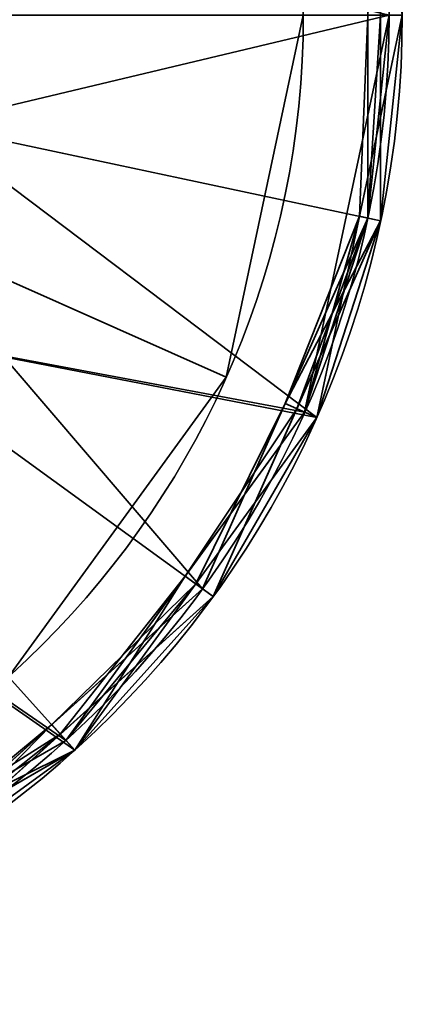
# Model space of a CAD drawing. Header units: millimetres. Extents: x -508 to 6708, y -110 to 248.
# Tile 420 of 656: x 335.6 to 338.5, y -42.41 to -34.95. Entities that reach past the tile are written whole.
import ezdxf

# ---------------------------------------------------------------- set-up
doc = ezdxf.new("R2010")
doc.units = ezdxf.units.MM
doc.layers.add('151', color=7, linetype='Continuous', true_color=0xffffff)

# ---------------------------------------------------------------- blocks, each defined once
blk = doc.blocks.new('UG_SURFACE_131')
at = {"layer": '151', "color": 253, "linetype": 'Continuous', "lineweight": 35}
for points in [[(337.75, -34.913, 302.5), (337.1664, -37.6585, 302.5), (334.6542, -36.54, 302.5), (335, -34.913, 302.5)], [(337.1664, -37.6585, 303), (337.75, -34.913, 303), (335, -34.913, 303), (334.6542, -36.54, 303)], [(337.1664, -37.6585, 303), (337.1664, -37.6585, 302.5), (337.75, -34.913, 302.5), (337.75, -34.913, 303)], [(333.6765, -37.8856, 302.5), (334.6542, -36.54, 302.5), (337.1664, -37.6585, 302.5), (335.5166, -39.9292, 302.5)], [(335.5166, -39.9292, 303), (337.1664, -37.6585, 303), (334.6542, -36.54, 303), (333.6765, -37.8856, 303)], [(335.5166, -39.9292, 303), (335.5166, -39.9292, 302.5), (337.1664, -37.6585, 302.5), (337.1664, -37.6585, 303)]]:
    blk.add_3dface(points, dxfattribs=at)
blk = doc.blocks.new('UG_SURFACE_132')
at = {"layer": '151', "color": 253, "linetype": 'Continuous', "lineweight": 35}
for points in [[(337.75, -34.913, 350.5), (337.1664, -37.6585, 350.5), (334.6542, -36.54, 350.5), (335, -34.913, 350.5)], [(337.1664, -37.6585, 351), (337.75, -34.913, 351), (335, -34.913, 351), (334.6542, -36.54, 351)], [(337.1664, -37.6585, 351), (337.1664, -37.6585, 350.5), (337.75, -34.913, 350.5), (337.75, -34.913, 351)], [(333.6765, -37.8856, 350.5), (334.6542, -36.54, 350.5), (337.1664, -37.6585, 350.5), (335.5166, -39.9292, 350.5)], [(335.5166, -39.9292, 351), (337.1664, -37.6585, 351), (334.6542, -36.54, 351), (333.6765, -37.8856, 351)], [(335.5166, -39.9292, 351), (335.5166, -39.9292, 350.5), (337.1664, -37.6585, 350.5), (337.1664, -37.6585, 351)]]:
    blk.add_3dface(points, dxfattribs=at)
blk = doc.blocks.new('UG_SURFACE_133')
at = {"layer": '151', "color": 252, "linetype": 'Continuous', "lineweight": 35}
for points in [[(338.5, -34.913, 303), (337.8516, -37.9635, 303), (334.9126, -35.7447, 303), (335, -34.913, 303)], [(337.8516, -37.9635, 350.5), (338.5, -34.913, 350.5), (335, -34.913, 350.5), (334.9126, -35.7447, 350.5)], [(337.8516, -37.9635, 350.5), (337.8516, -37.9635, 303), (338.5, -34.913, 303), (338.5, -34.913, 350.5)], [(337.8516, -37.9635, 303), (334.2361, -37.2641, 303), (334.9126, -35.7447, 303)], [(334.9126, -35.7447, 350.5), (334.2361, -37.2641, 350.5), (337.8516, -37.9635, 350.5)], [(333, -38.3771, 303), (334.2361, -37.2641, 303), (337.8516, -37.9635, 303), (336.0185, -40.4866, 303)], [(336.0185, -40.4866, 350.5), (337.8516, -37.9635, 350.5), (334.2361, -37.2641, 350.5), (333, -38.3771, 350.5)], [(336.0185, -40.4866, 350.5), (336.0185, -40.4866, 303), (337.8516, -37.9635, 303), (337.8516, -37.9635, 350.5)], [(336.0185, -40.4866, 303), (333.3176, -42.0459, 303), (331.4181, -38.8911, 303), (333, -38.3771, 303)], [(333, -38.3771, 350.5), (331.4181, -38.8911, 350.5), (333.3176, -42.0459, 350.5), (336.0185, -40.4866, 350.5)], [(333.3176, -42.0459, 350.5), (333.3176, -42.0459, 303), (336.0185, -40.4866, 303), (336.0185, -40.4866, 350.5)]]:
    blk.add_3dface(points, dxfattribs=at)
blk = doc.blocks.new('UG_SURFACE_134')
at = {"layer": '151', "color": 252, "linetype": 'Continuous', "lineweight": 35}
for points in [[(338.3361, -33.3537, 280.6), (338.3361, -36.4723, 280.6), (338.2383, -36.4516, 280.5), (338.2383, -34.913, 280.5)], [(338.3361, -33.3537, 276.6), (338.3361, -36.4723, 276.6), (338.2383, -36.4516, 276.5), (338.2383, -33.3745, 276.5)], [(338.5, -34.913, 302.4), (338.3361, -36.4723, 280.6), (338.3361, -33.3537, 280.6)], [(338.5, -34.913, 280.4), (338.3361, -36.4723, 276.6), (338.3361, -33.3537, 276.6)], [(338.2383, -33.3745, 276.5), (338.2383, -36.4516, 276.5), (336.9867, -39.2626, 276.5), (331, -34.913, 276.5)], [(334.9126, -35.7447, 351), (335, -34.913, 351), (338.2383, -33.3745, 351), (338.2383, -36.4516, 351)], [(338.3361, -34.913, 351.1), (338.3361, -36.4723, 351.1), (338.2383, -36.4516, 351), (338.2383, -33.3745, 351)], [(338.4, -34.913, 302.5), (334.9126, -34.0814, 302.5), (334.9126, -35.7447, 302.5)], [(330.2265, -42.2725, 377), (333.2867, -41.9508, 377), (335.9516, -40.4123, 377), (331, -34.913, 377)], [(335.9516, -40.4123, 377), (337.7602, -37.9229, 377), (338.4, -34.913, 377), (331, -34.913, 377)], [(336.9867, -39.2626, 276.5), (334.7, -41.3216, 276.5), (331.7735, -42.2725, 276.5), (331, -34.913, 276.5)], [(334.9126, -35.7447, 302.5), (334.2361, -37.2641, 302.5), (337.7602, -37.9229, 302.5), (338.4, -34.913, 302.5)], [(337.8516, -37.9635, 376.9), (338.5, -34.913, 376.9), (338.4, -34.913, 377), (337.7602, -37.9229, 377)], [(338.1758, -36.4383, 302.4), (338.5, -34.913, 302.4), (338.4, -34.913, 302.5), (337.7602, -37.9229, 302.5)], [(338.3361, -36.4723, 373.1), (338.5, -34.913, 376.9), (337.8516, -37.9635, 376.9)], [(338.5, -34.913, 302.4), (338.1758, -36.4383, 302.4), (338.3361, -36.4723, 280.6)], [(338.2383, -34.913, 280.5), (338.2383, -36.4516, 280.5), (338.1758, -36.4383, 280.4)], [(338.1758, -36.4383, 280.4), (338.5, -34.913, 280.4), (338.2383, -34.913, 280.5)], [(338.5, -34.913, 280.4), (338.1758, -36.4383, 280.4), (338.3361, -36.4723, 276.6)], [(338.3361, -36.4723, 372.9), (338.5, -34.913, 372.9), (338.4, -34.913, 373), (338.2383, -36.4516, 373)], [(338.3361, -34.913, 373.1), (338.3361, -36.4723, 373.1), (338.2383, -36.4516, 373)], [(338.2383, -36.4516, 373), (338.4, -34.913, 373), (338.3361, -34.913, 373.1)], [(338.5, -34.913, 372.9), (338.3361, -36.4723, 372.9), (338.3361, -36.4723, 351.1)], [(338.3361, -36.4723, 351.1), (338.3361, -34.913, 351.1), (338.5, -34.913, 372.9)], [(338.3361, -36.4723, 373.1), (338.3361, -34.913, 373.1), (338.5, -34.913, 376.9)], [(338.2383, -36.4516, 351), (336.9867, -39.2626, 351), (334.6542, -36.54, 351), (334.9126, -35.7447, 351)], [(337.7019, -37.8969, 351.1), (337.0676, -39.3214, 351.1), (336.9867, -39.2626, 351), (338.2383, -36.4516, 351)], [(338.3361, -36.4723, 276.6), (337.0676, -39.3214, 276.6), (336.9867, -39.2626, 276.5), (338.2383, -36.4516, 276.5)], [(338.3361, -36.4723, 280.6), (337.0676, -39.3214, 280.6), (336.9867, -39.2626, 280.5), (337.6125, -37.8571, 280.5)], [(337.0676, -39.3214, 280.6), (338.3361, -36.4723, 280.6), (337.8516, -37.9635, 302.4)], [(337.0676, -39.3214, 276.6), (338.3361, -36.4723, 276.6), (337.8516, -37.9635, 280.4)], [(337.6125, -37.8571, 280.5), (337.8516, -37.9635, 280.4), (338.1758, -36.4383, 280.4)], [(338.1758, -36.4383, 280.4), (338.2383, -36.4516, 280.5), (337.6125, -37.8571, 280.5)], [(337.6125, -37.8571, 280.5), (338.2383, -36.4516, 280.5), (338.3361, -36.4723, 280.6)], [(338.2383, -36.4516, 351), (338.3361, -36.4723, 351.1), (337.7019, -37.8969, 351.1)], [(337.7019, -37.8969, 373.1), (337.7602, -37.9229, 373), (338.2383, -36.4516, 373)], [(338.2383, -36.4516, 373), (338.3361, -36.4723, 373.1), (337.7019, -37.8969, 373.1)], [(337.8516, -37.9635, 372.9), (337.7019, -37.8969, 351.1), (338.3361, -36.4723, 351.1)], [(337.8516, -37.9635, 376.9), (337.7019, -37.8969, 373.1), (338.3361, -36.4723, 373.1)], [(337.7602, -37.9229, 302.5), (337.8516, -37.9635, 302.4), (338.1758, -36.4383, 302.4)], [(338.2383, -36.4516, 373), (337.7602, -37.9229, 373), (337.8516, -37.9635, 372.9), (338.3361, -36.4723, 372.9)], [(338.3361, -36.4723, 280.6), (338.1758, -36.4383, 302.4), (337.8516, -37.9635, 302.4)], [(338.3361, -36.4723, 276.6), (338.1758, -36.4383, 280.4), (337.8516, -37.9635, 280.4)], [(338.3361, -36.4723, 351.1), (338.3361, -36.4723, 372.9), (337.8516, -37.9635, 372.9)], [(336.9867, -39.2626, 351), (334.7, -41.3216, 351), (333.6765, -37.8856, 351), (334.6542, -36.54, 351)], [(335.9516, -40.4123, 302.5), (337.7602, -37.9229, 302.5), (334.2361, -37.2641, 302.5), (333, -38.3771, 302.5)], [(336.0185, -40.4866, 376.9), (337.8516, -37.9635, 376.9), (337.7602, -37.9229, 377), (335.9516, -40.4123, 377)], [(336.935, -39.2251, 302.4), (337.8516, -37.9635, 302.4), (337.7602, -37.9229, 302.5), (335.9516, -40.4123, 302.5)], [(336.0185, -40.4866, 372.9), (337.8516, -37.9635, 372.9), (337.7602, -37.9229, 373), (336.8559, -39.1676, 373)], [(336.8559, -39.1676, 373), (337.7602, -37.9229, 373), (337.7019, -37.8969, 373.1)], [(337.7019, -37.8969, 373.1), (337.0676, -39.3214, 373.1), (336.8559, -39.1676, 373)], [(337.6125, -37.8571, 280.5), (336.9867, -39.2626, 280.5), (336.935, -39.2251, 280.4)], [(336.935, -39.2251, 280.4), (337.8516, -37.9635, 280.4), (337.6125, -37.8571, 280.5)], [(337.0676, -39.3214, 351.1), (337.7019, -37.8969, 351.1), (337.8516, -37.9635, 372.9)], [(337.0676, -39.3214, 373.1), (337.7019, -37.8969, 373.1), (337.8516, -37.9635, 376.9)], [(337.8516, -37.9635, 372.9), (336.0185, -40.4866, 372.9), (337.0676, -39.3214, 351.1)], [(337.8516, -37.9635, 376.9), (336.0185, -40.4866, 376.9), (337.0676, -39.3214, 373.1)], [(337.8516, -37.9635, 302.4), (336.935, -39.2251, 302.4), (337.0676, -39.3214, 280.6)], [(337.8516, -37.9635, 280.4), (336.935, -39.2251, 280.4), (337.0676, -39.3214, 276.6)], [(333, -38.3771, 302.5), (331.4181, -38.8911, 302.5), (333.2867, -41.9508, 302.5), (335.9516, -40.4123, 302.5)], [(336.8559, -39.1676, 373), (337.0676, -39.3214, 373.1), (335.9088, -40.3648, 373.1)], [(335.9088, -40.3648, 373.1), (335.9516, -40.4123, 373), (336.8559, -39.1676, 373)], [(336.8559, -39.1676, 373), (335.9516, -40.4123, 373), (336.0185, -40.4866, 372.9)], [(334.7, -41.3216, 351), (336.9867, -39.2626, 351), (337.0676, -39.3214, 351.1), (335.9088, -40.3648, 351.1)], [(337.0676, -39.3214, 276.6), (334.75, -41.4082, 276.6), (334.7, -41.3216, 276.5), (336.9867, -39.2626, 276.5)], [(335.8434, -40.2921, 280.5), (336.9867, -39.2626, 280.5), (337.0676, -39.3214, 280.6), (334.75, -41.4082, 280.6)], [(335.8434, -40.2921, 280.5), (336.0185, -40.4866, 280.4), (336.935, -39.2251, 280.4)], [(336.935, -39.2251, 280.4), (336.9867, -39.2626, 280.5), (335.8434, -40.2921, 280.5)], [(335.9516, -40.4123, 302.5), (336.0185, -40.4866, 302.4), (336.935, -39.2251, 302.4)], [(337.0676, -39.3214, 280.6), (336.935, -39.2251, 302.4), (336.0185, -40.4866, 302.4)], [(337.0676, -39.3214, 276.6), (336.935, -39.2251, 280.4), (336.0185, -40.4866, 280.4)], [(336.0185, -40.4866, 302.4), (334.75, -41.4082, 280.6), (337.0676, -39.3214, 280.6)], [(336.0185, -40.4866, 280.4), (334.75, -41.4082, 276.6), (337.0676, -39.3214, 276.6)], [(336.0185, -40.4866, 372.9), (335.9088, -40.3648, 351.1), (337.0676, -39.3214, 351.1)], [(336.0185, -40.4866, 376.9), (335.9088, -40.3648, 373.1), (337.0676, -39.3214, 373.1)], [(335.8434, -40.2921, 280.5), (334.7, -41.3216, 280.5), (334.668, -41.2663, 280.4)], [(334.668, -41.2663, 280.4), (336.0185, -40.4866, 280.4), (335.8434, -40.2921, 280.5)], [(334.75, -41.4082, 280.6), (334.7, -41.3216, 280.5), (335.8434, -40.2921, 280.5)], [(334.6191, -41.1816, 373), (335.9516, -40.4123, 373), (335.9088, -40.3648, 373.1)], [(335.9088, -40.3648, 373.1), (334.75, -41.4082, 373.1), (334.6191, -41.1816, 373)], [(335.9088, -40.3648, 351.1), (334.75, -41.4082, 351.1), (334.7, -41.3216, 351)], [(334.75, -41.4082, 351.1), (335.9088, -40.3648, 351.1), (336.0185, -40.4866, 372.9)], [(334.75, -41.4082, 373.1), (335.9088, -40.3648, 373.1), (336.0185, -40.4866, 376.9)], [(333.3176, -42.0459, 376.9), (336.0185, -40.4866, 376.9), (335.9516, -40.4123, 377), (333.2867, -41.9508, 377)], [(334.668, -41.2663, 302.4), (336.0185, -40.4866, 302.4), (335.9516, -40.4123, 302.5), (333.2867, -41.9508, 302.5)], [(336.0185, -40.4866, 372.9), (335.9516, -40.4123, 373), (334.6191, -41.1816, 373)], [(334.6191, -41.1816, 373), (333.2867, -41.9508, 373), (333.3176, -42.0459, 372.9), (336.0185, -40.4866, 372.9)], [(336.0185, -40.4866, 372.9), (333.3176, -42.0459, 372.9), (334.75, -41.4082, 351.1)], [(334.75, -41.4082, 373.1), (336.0185, -40.4866, 376.9), (333.3176, -42.0459, 376.9)], [(336.0185, -40.4866, 302.4), (334.668, -41.2663, 302.4), (334.75, -41.4082, 280.6)], [(336.0185, -40.4866, 280.4), (334.668, -41.2663, 280.4), (334.75, -41.4082, 276.6)]]:
    blk.add_3dface(points, dxfattribs=at)
blk = doc.blocks.new('UG_SURFACE_135')
at = {"layer": '151', "color": 252, "linetype": 'Continuous', "lineweight": 35}
for points in [[(338.3361, -33.3537, 1715.6), (338.3361, -36.4723, 1715.6), (338.2383, -36.4516, 1715.5), (338.2383, -34.913, 1715.5)], [(338.3361, -33.3537, 1711.5999), (338.3361, -36.4723, 1711.5999), (338.2383, -36.4516, 1711.5), (338.2383, -33.3745, 1711.5)], [(338.5, -34.913, 1737.4001), (338.3361, -36.4723, 1715.6), (338.3361, -33.3537, 1715.6)], [(338.5, -34.913, 1715.4), (338.3361, -36.4723, 1711.5999), (338.3361, -33.3537, 1711.5999)], [(338.2383, -33.3745, 1711.5), (338.2383, -36.4516, 1711.5), (336.9867, -39.2626, 1711.5), (331, -34.913, 1711.5)], [(334.9126, -35.7447, 1786), (335, -34.913, 1786), (338.2383, -33.3745, 1786), (338.2383, -36.4516, 1786)], [(338.3361, -34.913, 1786.1), (338.3361, -36.4723, 1786.1), (338.2383, -36.4516, 1786), (338.2383, -33.3745, 1786)], [(338.4, -34.913, 1737.5), (334.9126, -34.0814, 1737.5), (334.9126, -35.7447, 1737.5)], [(330.2265, -42.2725, 1812), (333.2867, -41.9508, 1812), (335.9516, -40.4123, 1812), (331, -34.913, 1812)], [(335.9516, -40.4123, 1812), (337.7602, -37.9229, 1812), (338.4, -34.913, 1812), (331, -34.913, 1812)], [(336.9867, -39.2626, 1711.5), (334.7, -41.3216, 1711.5), (331.7735, -42.2725, 1711.5), (331, -34.913, 1711.5)], [(334.9126, -35.7447, 1737.5), (334.2361, -37.2641, 1737.5), (337.7602, -37.9229, 1737.5), (338.4, -34.913, 1737.5)], [(337.8516, -37.9635, 1811.9), (338.5, -34.913, 1811.9), (338.4, -34.913, 1812), (337.7602, -37.9229, 1812)], [(338.1758, -36.4383, 1737.4001), (338.5, -34.913, 1737.4001), (338.4, -34.913, 1737.5), (337.7602, -37.9229, 1737.5)], [(338.5, -34.913, 1811.9), (337.8516, -37.9635, 1811.9), (338.3361, -36.4723, 1808.1)], [(338.5, -34.913, 1737.4001), (338.1758, -36.4383, 1737.4001), (338.3361, -36.4723, 1715.6)], [(338.2383, -34.913, 1715.5), (338.2383, -36.4516, 1715.5), (338.1758, -36.4383, 1715.4)], [(338.1758, -36.4383, 1715.4), (338.5, -34.913, 1715.4), (338.2383, -34.913, 1715.5)], [(338.5, -34.913, 1715.4), (338.1758, -36.4383, 1715.4), (338.3361, -36.4723, 1711.5999)], [(338.3361, -36.4723, 1807.9), (338.5, -34.913, 1807.9), (338.4, -34.913, 1808), (338.2383, -36.4516, 1808)], [(338.3361, -34.913, 1808.1), (338.3361, -36.4723, 1808.1), (338.2383, -36.4516, 1808)], [(338.2383, -36.4516, 1808), (338.4, -34.913, 1808), (338.3361, -34.913, 1808.1)], [(338.5, -34.913, 1807.9), (338.3361, -36.4723, 1807.9), (338.3361, -36.4723, 1786.1)], [(338.3361, -36.4723, 1786.1), (338.3361, -34.913, 1786.1), (338.5, -34.913, 1807.9)], [(338.3361, -36.4723, 1808.1), (338.3361, -34.913, 1808.1), (338.5, -34.913, 1811.9)], [(338.2383, -36.4516, 1786), (336.9867, -39.2626, 1786), (334.6542, -36.54, 1786), (334.9126, -35.7447, 1786)], [(337.7019, -37.8969, 1786.1), (337.0676, -39.3214, 1786.1), (336.9867, -39.2626, 1786), (338.2383, -36.4516, 1786)], [(338.3361, -36.4723, 1711.5999), (337.0676, -39.3214, 1711.5999), (336.9867, -39.2626, 1711.5), (338.2383, -36.4516, 1711.5)], [(338.3361, -36.4723, 1715.6), (337.0676, -39.3214, 1715.6), (336.9867, -39.2626, 1715.5), (337.6125, -37.8571, 1715.5)], [(337.0676, -39.3214, 1715.6), (338.3361, -36.4723, 1715.6), (337.8516, -37.9635, 1737.4001)], [(337.0676, -39.3214, 1711.5999), (338.3361, -36.4723, 1711.5999), (337.8516, -37.9635, 1715.4)], [(337.6125, -37.8571, 1715.5), (337.8516, -37.9635, 1715.4), (338.1758, -36.4383, 1715.4)], [(338.1758, -36.4383, 1715.4), (338.2383, -36.4516, 1715.5), (337.6125, -37.8571, 1715.5)], [(337.6125, -37.8571, 1715.5), (338.2383, -36.4516, 1715.5), (338.3361, -36.4723, 1715.6)], [(338.2383, -36.4516, 1786), (338.3361, -36.4723, 1786.1), (337.7019, -37.8969, 1786.1)], [(337.7019, -37.8969, 1808.1), (337.7602, -37.9229, 1808), (338.2383, -36.4516, 1808)], [(338.2383, -36.4516, 1808), (338.3361, -36.4723, 1808.1), (337.7019, -37.8969, 1808.1)], [(337.8516, -37.9635, 1807.9), (337.7019, -37.8969, 1786.1), (338.3361, -36.4723, 1786.1)], [(337.8516, -37.9635, 1811.9), (337.7019, -37.8969, 1808.1), (338.3361, -36.4723, 1808.1)], [(337.7602, -37.9229, 1737.5), (337.8516, -37.9635, 1737.4001), (338.1758, -36.4383, 1737.4001)], [(338.2383, -36.4516, 1808), (337.7602, -37.9229, 1808), (337.8516, -37.9635, 1807.9), (338.3361, -36.4723, 1807.9)], [(338.3361, -36.4723, 1715.6), (338.1758, -36.4383, 1737.4001), (337.8516, -37.9635, 1737.4001)], [(338.3361, -36.4723, 1711.5999), (338.1758, -36.4383, 1715.4), (337.8516, -37.9635, 1715.4)], [(338.3361, -36.4723, 1786.1), (338.3361, -36.4723, 1807.9), (337.8516, -37.9635, 1807.9)], [(336.9867, -39.2626, 1786), (334.7, -41.3216, 1786), (333.6765, -37.8856, 1786), (334.6542, -36.54, 1786)], [(335.9516, -40.4123, 1737.5), (337.7602, -37.9229, 1737.5), (334.2361, -37.2641, 1737.5), (333, -38.3771, 1737.5)], [(336.0185, -40.4866, 1811.9), (337.8516, -37.9635, 1811.9), (337.7602, -37.9229, 1812), (335.9516, -40.4123, 1812)], [(336.935, -39.2251, 1737.4001), (337.8516, -37.9635, 1737.4001), (337.7602, -37.9229, 1737.5), (335.9516, -40.4123, 1737.5)], [(336.0185, -40.4866, 1807.9), (337.8516, -37.9635, 1807.9), (337.7602, -37.9229, 1808), (336.8559, -39.1676, 1808)], [(336.8559, -39.1676, 1808), (337.7602, -37.9229, 1808), (337.7019, -37.8969, 1808.1)], [(337.7019, -37.8969, 1808.1), (337.0676, -39.3214, 1808.1), (336.8559, -39.1676, 1808)], [(337.6125, -37.8571, 1715.5), (336.9867, -39.2626, 1715.5), (336.935, -39.2251, 1715.4)], [(336.935, -39.2251, 1715.4), (337.8516, -37.9635, 1715.4), (337.6125, -37.8571, 1715.5)], [(337.0676, -39.3214, 1786.1), (337.7019, -37.8969, 1786.1), (337.8516, -37.9635, 1807.9)], [(337.0676, -39.3214, 1808.1), (337.7019, -37.8969, 1808.1), (337.8516, -37.9635, 1811.9)], [(337.0676, -39.3214, 1786.1), (337.8516, -37.9635, 1807.9), (336.0185, -40.4866, 1807.9)], [(337.0676, -39.3214, 1808.1), (337.8516, -37.9635, 1811.9), (336.0185, -40.4866, 1811.9)], [(337.8516, -37.9635, 1737.4001), (336.935, -39.2251, 1737.4001), (337.0676, -39.3214, 1715.6)], [(337.8516, -37.9635, 1715.4), (336.935, -39.2251, 1715.4), (337.0676, -39.3214, 1711.5999)], [(333.2867, -41.9508, 1737.5), (335.9516, -40.4123, 1737.5), (333, -38.3771, 1737.5)], [(336.8559, -39.1676, 1808), (337.0676, -39.3214, 1808.1), (335.9088, -40.3648, 1808.1)], [(335.9088, -40.3648, 1808.1), (335.9516, -40.4123, 1808), (336.8559, -39.1676, 1808)], [(336.8559, -39.1676, 1808), (335.9516, -40.4123, 1808), (336.0185, -40.4866, 1807.9)], [(334.7, -41.3216, 1786), (336.9867, -39.2626, 1786), (337.0676, -39.3214, 1786.1), (335.9088, -40.3648, 1786.1)], [(337.0676, -39.3214, 1711.5999), (334.75, -41.4082, 1711.5999), (334.7, -41.3216, 1711.5), (336.9867, -39.2626, 1711.5)], [(335.8434, -40.2921, 1715.5), (336.9867, -39.2626, 1715.5), (337.0676, -39.3214, 1715.6), (334.75, -41.4082, 1715.6)], [(335.8434, -40.2921, 1715.5), (336.0185, -40.4866, 1715.4), (336.935, -39.2251, 1715.4)], [(336.935, -39.2251, 1715.4), (336.9867, -39.2626, 1715.5), (335.8434, -40.2921, 1715.5)], [(335.9516, -40.4123, 1737.5), (336.0185, -40.4866, 1737.4001), (336.935, -39.2251, 1737.4001)], [(337.0676, -39.3214, 1715.6), (336.935, -39.2251, 1737.4001), (336.0185, -40.4866, 1737.4001)], [(337.0676, -39.3214, 1711.5999), (336.935, -39.2251, 1715.4), (336.0185, -40.4866, 1715.4)], [(334.75, -41.4082, 1715.6), (337.0676, -39.3214, 1715.6), (336.0185, -40.4866, 1737.4001)], [(336.0185, -40.4866, 1715.4), (334.75, -41.4082, 1711.5999), (337.0676, -39.3214, 1711.5999)], [(336.0185, -40.4866, 1807.9), (335.9088, -40.3648, 1786.1), (337.0676, -39.3214, 1786.1)], [(336.0185, -40.4866, 1811.9), (335.9088, -40.3648, 1808.1), (337.0676, -39.3214, 1808.1)], [(335.8434, -40.2921, 1715.5), (334.7, -41.3216, 1715.5), (334.668, -41.2663, 1715.4)], [(334.668, -41.2663, 1715.4), (336.0185, -40.4866, 1715.4), (335.8434, -40.2921, 1715.5)], [(334.75, -41.4082, 1715.6), (334.7, -41.3216, 1715.5), (335.8434, -40.2921, 1715.5)], [(334.6191, -41.1816, 1808), (335.9516, -40.4123, 1808), (335.9088, -40.3648, 1808.1)], [(335.9088, -40.3648, 1808.1), (334.75, -41.4082, 1808.1), (334.6191, -41.1816, 1808)], [(335.9088, -40.3648, 1786.1), (334.75, -41.4082, 1786.1), (334.7, -41.3216, 1786)], [(334.75, -41.4082, 1786.1), (335.9088, -40.3648, 1786.1), (336.0185, -40.4866, 1807.9)], [(334.75, -41.4082, 1808.1), (335.9088, -40.3648, 1808.1), (336.0185, -40.4866, 1811.9)], [(333.3176, -42.0459, 1811.9), (336.0185, -40.4866, 1811.9), (335.9516, -40.4123, 1812), (333.2867, -41.9508, 1812)], [(334.668, -41.2663, 1737.4001), (336.0185, -40.4866, 1737.4001), (335.9516, -40.4123, 1737.5), (333.2867, -41.9508, 1737.5)], [(336.0185, -40.4866, 1807.9), (335.9516, -40.4123, 1808), (334.6191, -41.1816, 1808)], [(334.6191, -41.1816, 1808), (333.2867, -41.9508, 1808), (333.3176, -42.0459, 1807.9), (336.0185, -40.4866, 1807.9)], [(334.75, -41.4082, 1786.1), (336.0185, -40.4866, 1807.9), (333.3176, -42.0459, 1807.9)], [(334.75, -41.4082, 1808.1), (336.0185, -40.4866, 1811.9), (333.3176, -42.0459, 1811.9)], [(336.0185, -40.4866, 1737.4001), (334.668, -41.2663, 1737.4001), (334.75, -41.4082, 1715.6)], [(336.0185, -40.4866, 1715.4), (334.668, -41.2663, 1715.4), (334.75, -41.4082, 1711.5999)]]:
    blk.add_3dface(points, dxfattribs=at)
blk = doc.blocks.new('UG_SURFACE_136')
at = {"layer": '151', "color": 252, "linetype": 'Continuous', "lineweight": 35}
for points in [[(338.3361, -33.3537, 1465.6), (338.3361, -36.4723, 1465.6), (338.2383, -36.4516, 1465.5), (338.2383, -34.913, 1465.5)], [(338.3361, -33.3537, 1461.5999), (338.3361, -36.4723, 1461.5999), (338.2383, -36.4516, 1461.5), (338.2383, -33.3745, 1461.5)], [(338.5, -34.913, 1487.4001), (338.3361, -36.4723, 1465.6), (338.3361, -33.3537, 1465.6)], [(338.5, -34.913, 1465.4), (338.3361, -36.4723, 1461.5999), (338.3361, -33.3537, 1461.5999)], [(338.2383, -33.3745, 1461.5), (338.2383, -36.4516, 1461.5), (336.9867, -39.2626, 1461.5), (331, -34.913, 1461.5)], [(334.9126, -35.7447, 1536), (335, -34.913, 1536), (338.2383, -33.3745, 1536), (338.2383, -36.4516, 1536)], [(338.3361, -34.913, 1536.1), (338.3361, -36.4723, 1536.1), (338.2383, -36.4516, 1536), (338.2383, -33.3745, 1536)], [(338.4, -34.913, 1487.5), (334.9126, -34.0814, 1487.5), (334.9126, -35.7447, 1487.5)], [(330.2265, -42.2725, 1562), (333.2867, -41.9508, 1562), (335.9516, -40.4123, 1562), (331, -34.913, 1562)], [(335.9516, -40.4123, 1562), (337.7602, -37.9229, 1562), (338.4, -34.913, 1562), (331, -34.913, 1562)], [(336.9867, -39.2626, 1461.5), (334.7, -41.3216, 1461.5), (331.7735, -42.2725, 1461.5), (331, -34.913, 1461.5)], [(334.9126, -35.7447, 1487.5), (334.2361, -37.2641, 1487.5), (337.7602, -37.9229, 1487.5), (338.4, -34.913, 1487.5)], [(337.8516, -37.9635, 1561.9), (338.5, -34.913, 1561.9), (338.4, -34.913, 1562), (337.7602, -37.9229, 1562)], [(338.1758, -36.4383, 1487.4001), (338.5, -34.913, 1487.4001), (338.4, -34.913, 1487.5), (337.7602, -37.9229, 1487.5)], [(338.5, -34.913, 1561.9), (337.8516, -37.9635, 1561.9), (338.3361, -36.4723, 1558.1)], [(338.5, -34.913, 1487.4001), (338.1758, -36.4383, 1487.4001), (338.3361, -36.4723, 1465.6)], [(338.2383, -34.913, 1465.5), (338.2383, -36.4516, 1465.5), (338.1758, -36.4383, 1465.4)], [(338.1758, -36.4383, 1465.4), (338.5, -34.913, 1465.4), (338.2383, -34.913, 1465.5)], [(338.5, -34.913, 1465.4), (338.1758, -36.4383, 1465.4), (338.3361, -36.4723, 1461.5999)], [(338.3361, -36.4723, 1557.9), (338.5, -34.913, 1557.9), (338.4, -34.913, 1558), (338.2383, -36.4516, 1558)], [(338.3361, -34.913, 1558.1), (338.3361, -36.4723, 1558.1), (338.2383, -36.4516, 1558)], [(338.2383, -36.4516, 1558), (338.4, -34.913, 1558), (338.3361, -34.913, 1558.1)], [(338.5, -34.913, 1557.9), (338.3361, -36.4723, 1557.9), (338.3361, -36.4723, 1536.1)], [(338.3361, -36.4723, 1536.1), (338.3361, -34.913, 1536.1), (338.5, -34.913, 1557.9)], [(338.3361, -36.4723, 1558.1), (338.3361, -34.913, 1558.1), (338.5, -34.913, 1561.9)], [(338.2383, -36.4516, 1536), (336.9867, -39.2626, 1536), (334.6542, -36.54, 1536), (334.9126, -35.7447, 1536)], [(337.7019, -37.8969, 1536.1), (337.0676, -39.3214, 1536.1), (336.9867, -39.2626, 1536), (338.2383, -36.4516, 1536)], [(338.3361, -36.4723, 1461.5999), (337.0676, -39.3214, 1461.5999), (336.9867, -39.2626, 1461.5), (338.2383, -36.4516, 1461.5)], [(338.3361, -36.4723, 1465.6), (337.0676, -39.3214, 1465.6), (336.9867, -39.2626, 1465.5), (337.6125, -37.8571, 1465.5)], [(337.8516, -37.9635, 1487.4001), (337.0676, -39.3214, 1465.6), (338.3361, -36.4723, 1465.6)], [(337.8516, -37.9635, 1465.4), (337.0676, -39.3214, 1461.5999), (338.3361, -36.4723, 1461.5999)], [(337.6125, -37.8571, 1465.5), (337.8516, -37.9635, 1465.4), (338.1758, -36.4383, 1465.4)], [(338.1758, -36.4383, 1465.4), (338.2383, -36.4516, 1465.5), (337.6125, -37.8571, 1465.5)], [(337.6125, -37.8571, 1465.5), (338.2383, -36.4516, 1465.5), (338.3361, -36.4723, 1465.6)], [(338.2383, -36.4516, 1536), (338.3361, -36.4723, 1536.1), (337.7019, -37.8969, 1536.1)], [(337.7019, -37.8969, 1558.1), (337.7602, -37.9229, 1558), (338.2383, -36.4516, 1558)], [(338.2383, -36.4516, 1558), (338.3361, -36.4723, 1558.1), (337.7019, -37.8969, 1558.1)], [(337.8516, -37.9635, 1557.9), (337.7019, -37.8969, 1536.1), (338.3361, -36.4723, 1536.1)], [(337.8516, -37.9635, 1561.9), (337.7019, -37.8969, 1558.1), (338.3361, -36.4723, 1558.1)], [(337.7602, -37.9229, 1487.5), (337.8516, -37.9635, 1487.4001), (338.1758, -36.4383, 1487.4001)], [(338.2383, -36.4516, 1558), (337.7602, -37.9229, 1558), (337.8516, -37.9635, 1557.9), (338.3361, -36.4723, 1557.9)], [(338.3361, -36.4723, 1465.6), (338.1758, -36.4383, 1487.4001), (337.8516, -37.9635, 1487.4001)], [(338.3361, -36.4723, 1461.5999), (338.1758, -36.4383, 1465.4), (337.8516, -37.9635, 1465.4)], [(338.3361, -36.4723, 1536.1), (338.3361, -36.4723, 1557.9), (337.8516, -37.9635, 1557.9)], [(336.9867, -39.2626, 1536), (334.7, -41.3216, 1536), (333.6765, -37.8856, 1536), (334.6542, -36.54, 1536)], [(335.9516, -40.4123, 1487.5), (337.7602, -37.9229, 1487.5), (334.2361, -37.2641, 1487.5), (333, -38.3771, 1487.5)], [(336.0185, -40.4866, 1561.9), (337.8516, -37.9635, 1561.9), (337.7602, -37.9229, 1562), (335.9516, -40.4123, 1562)], [(336.935, -39.2251, 1487.4001), (337.8516, -37.9635, 1487.4001), (337.7602, -37.9229, 1487.5), (335.9516, -40.4123, 1487.5)], [(336.0185, -40.4866, 1557.9), (337.8516, -37.9635, 1557.9), (337.7602, -37.9229, 1558), (336.8559, -39.1676, 1558)], [(336.8559, -39.1676, 1558), (337.7602, -37.9229, 1558), (337.7019, -37.8969, 1558.1)], [(337.7019, -37.8969, 1558.1), (337.0676, -39.3214, 1558.1), (336.8559, -39.1676, 1558)], [(337.6125, -37.8571, 1465.5), (336.9867, -39.2626, 1465.5), (336.935, -39.2251, 1465.4)], [(336.935, -39.2251, 1465.4), (337.8516, -37.9635, 1465.4), (337.6125, -37.8571, 1465.5)], [(337.0676, -39.3214, 1536.1), (337.7019, -37.8969, 1536.1), (337.8516, -37.9635, 1557.9)], [(337.0676, -39.3214, 1558.1), (337.7019, -37.8969, 1558.1), (337.8516, -37.9635, 1561.9)], [(337.8516, -37.9635, 1557.9), (336.0185, -40.4866, 1557.9), (337.0676, -39.3214, 1536.1)], [(337.0676, -39.3214, 1558.1), (337.8516, -37.9635, 1561.9), (336.0185, -40.4866, 1561.9)], [(337.8516, -37.9635, 1487.4001), (336.935, -39.2251, 1487.4001), (337.0676, -39.3214, 1465.6)], [(337.8516, -37.9635, 1465.4), (336.935, -39.2251, 1465.4), (337.0676, -39.3214, 1461.5999)], [(333.2867, -41.9508, 1487.5), (335.9516, -40.4123, 1487.5), (333, -38.3771, 1487.5)], [(336.8559, -39.1676, 1558), (337.0676, -39.3214, 1558.1), (335.9088, -40.3648, 1558.1)], [(335.9088, -40.3648, 1558.1), (335.9516, -40.4123, 1558), (336.8559, -39.1676, 1558)], [(336.8559, -39.1676, 1558), (335.9516, -40.4123, 1558), (336.0185, -40.4866, 1557.9)], [(334.7, -41.3216, 1536), (336.9867, -39.2626, 1536), (337.0676, -39.3214, 1536.1), (335.9088, -40.3648, 1536.1)], [(337.0676, -39.3214, 1461.5999), (334.75, -41.4082, 1461.5999), (334.7, -41.3216, 1461.5), (336.9867, -39.2626, 1461.5)], [(335.8434, -40.2921, 1465.5), (336.9867, -39.2626, 1465.5), (337.0676, -39.3214, 1465.6), (334.75, -41.4082, 1465.6)], [(335.8434, -40.2921, 1465.5), (336.0185, -40.4866, 1465.4), (336.935, -39.2251, 1465.4)], [(336.935, -39.2251, 1465.4), (336.9867, -39.2626, 1465.5), (335.8434, -40.2921, 1465.5)], [(335.9516, -40.4123, 1487.5), (336.0185, -40.4866, 1487.4001), (336.935, -39.2251, 1487.4001)], [(337.0676, -39.3214, 1465.6), (336.935, -39.2251, 1487.4001), (336.0185, -40.4866, 1487.4001)], [(337.0676, -39.3214, 1461.5999), (336.935, -39.2251, 1465.4), (336.0185, -40.4866, 1465.4)], [(334.75, -41.4082, 1465.6), (337.0676, -39.3214, 1465.6), (336.0185, -40.4866, 1487.4001)], [(336.0185, -40.4866, 1465.4), (334.75, -41.4082, 1461.5999), (337.0676, -39.3214, 1461.5999)], [(336.0185, -40.4866, 1557.9), (335.9088, -40.3648, 1536.1), (337.0676, -39.3214, 1536.1)], [(336.0185, -40.4866, 1561.9), (335.9088, -40.3648, 1558.1), (337.0676, -39.3214, 1558.1)], [(335.8434, -40.2921, 1465.5), (334.7, -41.3216, 1465.5), (334.668, -41.2663, 1465.4)], [(334.668, -41.2663, 1465.4), (336.0185, -40.4866, 1465.4), (335.8434, -40.2921, 1465.5)], [(334.75, -41.4082, 1465.6), (334.7, -41.3216, 1465.5), (335.8434, -40.2921, 1465.5)], [(334.6191, -41.1816, 1558), (335.9516, -40.4123, 1558), (335.9088, -40.3648, 1558.1)], [(335.9088, -40.3648, 1558.1), (334.75, -41.4082, 1558.1), (334.6191, -41.1816, 1558)], [(335.9088, -40.3648, 1536.1), (334.75, -41.4082, 1536.1), (334.7, -41.3216, 1536)], [(334.75, -41.4082, 1536.1), (335.9088, -40.3648, 1536.1), (336.0185, -40.4866, 1557.9)], [(334.75, -41.4082, 1558.1), (335.9088, -40.3648, 1558.1), (336.0185, -40.4866, 1561.9)], [(333.3176, -42.0459, 1561.9), (336.0185, -40.4866, 1561.9), (335.9516, -40.4123, 1562), (333.2867, -41.9508, 1562)], [(334.668, -41.2663, 1487.4001), (336.0185, -40.4866, 1487.4001), (335.9516, -40.4123, 1487.5), (333.2867, -41.9508, 1487.5)], [(336.0185, -40.4866, 1557.9), (335.9516, -40.4123, 1558), (334.6191, -41.1816, 1558)], [(334.6191, -41.1816, 1558), (333.2867, -41.9508, 1558), (333.3176, -42.0459, 1557.9), (336.0185, -40.4866, 1557.9)], [(334.75, -41.4082, 1536.1), (336.0185, -40.4866, 1557.9), (333.3176, -42.0459, 1557.9)], [(336.0185, -40.4866, 1561.9), (333.3176, -42.0459, 1561.9), (334.75, -41.4082, 1558.1)], [(336.0185, -40.4866, 1487.4001), (334.668, -41.2663, 1487.4001), (334.75, -41.4082, 1465.6)], [(336.0185, -40.4866, 1465.4), (334.668, -41.2663, 1465.4), (334.75, -41.4082, 1461.5999)]]:
    blk.add_3dface(points, dxfattribs=at)
blk = doc.blocks.new('UG_SURFACE_137')
at = {"layer": '151', "color": 253, "linetype": 'Continuous', "lineweight": 35}
for points in [[(337.75, -34.913, 1487.5), (337.1664, -37.6585, 1487.5), (334.6542, -36.54, 1487.5), (335, -34.913, 1487.5)], [(337.1664, -37.6585, 1488), (337.75, -34.913, 1488), (335, -34.913, 1488), (334.6542, -36.54, 1488)], [(337.1664, -37.6585, 1488), (337.1664, -37.6585, 1487.5), (337.75, -34.913, 1487.5), (337.75, -34.913, 1488)], [(333.6765, -37.8856, 1487.5), (334.6542, -36.54, 1487.5), (337.1664, -37.6585, 1487.5), (335.5166, -39.9292, 1487.5)], [(335.5166, -39.9292, 1488), (337.1664, -37.6585, 1488), (334.6542, -36.54, 1488), (333.6765, -37.8856, 1488)], [(335.5166, -39.9292, 1488), (335.5166, -39.9292, 1487.5), (337.1664, -37.6585, 1487.5), (337.1664, -37.6585, 1488)]]:
    blk.add_3dface(points, dxfattribs=at)
blk = doc.blocks.new('UG_SURFACE_138')
at = {"layer": '151', "color": 253, "linetype": 'Continuous', "lineweight": 35}
for points in [[(337.75, -34.913, 1535.5), (337.1664, -37.6585, 1535.5), (334.6542, -36.54, 1535.5), (335, -34.913, 1535.5)], [(337.1664, -37.6585, 1536), (337.75, -34.913, 1536), (335, -34.913, 1536), (334.6542, -36.54, 1536)], [(337.1664, -37.6585, 1536), (337.1664, -37.6585, 1535.5), (337.75, -34.913, 1535.5), (337.75, -34.913, 1536)], [(333.6765, -37.8856, 1535.5), (334.6542, -36.54, 1535.5), (337.1664, -37.6585, 1535.5), (335.5166, -39.9292, 1535.5)], [(335.5166, -39.9292, 1536), (337.1664, -37.6585, 1536), (334.6542, -36.54, 1536), (333.6765, -37.8856, 1536)], [(335.5166, -39.9292, 1536), (335.5166, -39.9292, 1535.5), (337.1664, -37.6585, 1535.5), (337.1664, -37.6585, 1536)]]:
    blk.add_3dface(points, dxfattribs=at)
blk = doc.blocks.new('UG_SURFACE_139')
at = {"layer": '151', "color": 252, "linetype": 'Continuous', "lineweight": 35}
for points in [[(338.5, -34.913, 1488), (337.8516, -37.9635, 1488), (334.9126, -35.7447, 1488), (335, -34.913, 1488)], [(337.8516, -37.9635, 1535.5), (338.5, -34.913, 1535.5), (335, -34.913, 1535.5), (334.9126, -35.7447, 1535.5)], [(337.8516, -37.9635, 1535.5), (337.8516, -37.9635, 1488), (338.5, -34.913, 1488), (338.5, -34.913, 1535.5)], [(337.8516, -37.9635, 1488), (334.2361, -37.2641, 1488), (334.9126, -35.7447, 1488)], [(334.9126, -35.7447, 1535.5), (334.2361, -37.2641, 1535.5), (337.8516, -37.9635, 1535.5)], [(333, -38.3771, 1488), (334.2361, -37.2641, 1488), (337.8516, -37.9635, 1488), (336.0185, -40.4866, 1488)], [(336.0185, -40.4866, 1535.5), (337.8516, -37.9635, 1535.5), (334.2361, -37.2641, 1535.5), (333, -38.3771, 1535.5)], [(336.0185, -40.4866, 1535.5), (336.0185, -40.4866, 1488), (337.8516, -37.9635, 1488), (337.8516, -37.9635, 1535.5)], [(336.0185, -40.4866, 1488), (333.3176, -42.0459, 1488), (331.4181, -38.8911, 1488), (333, -38.3771, 1488)], [(333, -38.3771, 1535.5), (331.4181, -38.8911, 1535.5), (333.3176, -42.0459, 1535.5), (336.0185, -40.4866, 1535.5)], [(333.3176, -42.0459, 1535.5), (333.3176, -42.0459, 1488), (336.0185, -40.4866, 1488), (336.0185, -40.4866, 1535.5)]]:
    blk.add_3dface(points, dxfattribs=at)
blk = doc.blocks.new('UG_SURFACE_140')
at = {"layer": '151', "color": 253, "linetype": 'Continuous', "lineweight": 35}
for points in [[(337.75, -34.913, 1737.5), (337.1664, -37.6585, 1737.5), (334.6542, -36.54, 1737.5), (335, -34.913, 1737.5)], [(337.1664, -37.6585, 1738), (337.75, -34.913, 1738), (335, -34.913, 1738), (334.6542, -36.54, 1738)], [(337.1664, -37.6585, 1738), (337.1664, -37.6585, 1737.5), (337.75, -34.913, 1737.5), (337.75, -34.913, 1738)], [(333.6765, -37.8856, 1737.5), (334.6542, -36.54, 1737.5), (337.1664, -37.6585, 1737.5), (335.5166, -39.9292, 1737.5)], [(335.5166, -39.9292, 1738), (337.1664, -37.6585, 1738), (334.6542, -36.54, 1738), (333.6765, -37.8856, 1738)], [(335.5166, -39.9292, 1738), (335.5166, -39.9292, 1737.5), (337.1664, -37.6585, 1737.5), (337.1664, -37.6585, 1738)]]:
    blk.add_3dface(points, dxfattribs=at)
blk = doc.blocks.new('UG_SURFACE_141')
at = {"layer": '151', "color": 253, "linetype": 'Continuous', "lineweight": 35}
for points in [[(337.75, -34.913, 1785.5), (337.1664, -37.6585, 1785.5), (334.6542, -36.54, 1785.5), (335, -34.913, 1785.5)], [(337.1664, -37.6585, 1786), (337.75, -34.913, 1786), (335, -34.913, 1786), (334.6542, -36.54, 1786)], [(337.1664, -37.6585, 1786), (337.1664, -37.6585, 1785.5), (337.75, -34.913, 1785.5), (337.75, -34.913, 1786)], [(333.6765, -37.8856, 1785.5), (334.6542, -36.54, 1785.5), (337.1664, -37.6585, 1785.5), (335.5166, -39.9292, 1785.5)], [(335.5166, -39.9292, 1786), (337.1664, -37.6585, 1786), (334.6542, -36.54, 1786), (333.6765, -37.8856, 1786)], [(335.5166, -39.9292, 1786), (335.5166, -39.9292, 1785.5), (337.1664, -37.6585, 1785.5), (337.1664, -37.6585, 1786)]]:
    blk.add_3dface(points, dxfattribs=at)
blk = doc.blocks.new('UG_SURFACE_142')
at = {"layer": '151', "color": 252, "linetype": 'Continuous', "lineweight": 35}
for points in [[(338.5, -34.913, 1738), (337.8516, -37.9635, 1738), (334.9126, -35.7447, 1738), (335, -34.913, 1738)], [(337.8516, -37.9635, 1785.5), (338.5, -34.913, 1785.5), (335, -34.913, 1785.5), (334.9126, -35.7447, 1785.5)], [(337.8516, -37.9635, 1785.5), (337.8516, -37.9635, 1738), (338.5, -34.913, 1738), (338.5, -34.913, 1785.5)], [(337.8516, -37.9635, 1738), (334.2361, -37.2641, 1738), (334.9126, -35.7447, 1738)], [(334.9126, -35.7447, 1785.5), (334.2361, -37.2641, 1785.5), (337.8516, -37.9635, 1785.5)], [(333, -38.3771, 1738), (334.2361, -37.2641, 1738), (337.8516, -37.9635, 1738), (336.0185, -40.4866, 1738)], [(336.0185, -40.4866, 1785.5), (337.8516, -37.9635, 1785.5), (334.2361, -37.2641, 1785.5), (333, -38.3771, 1785.5)], [(336.0185, -40.4866, 1785.5), (336.0185, -40.4866, 1738), (337.8516, -37.9635, 1738), (337.8516, -37.9635, 1785.5)], [(336.0185, -40.4866, 1738), (333.3176, -42.0459, 1738), (331.4181, -38.8911, 1738), (333, -38.3771, 1738)], [(333, -38.3771, 1785.5), (331.4181, -38.8911, 1785.5), (333.3176, -42.0459, 1785.5), (336.0185, -40.4866, 1785.5)], [(333.3176, -42.0459, 1785.5), (333.3176, -42.0459, 1738), (336.0185, -40.4866, 1738), (336.0185, -40.4866, 1785.5)]]:
    blk.add_3dface(points, dxfattribs=at)

msp = doc.modelspace()

# ---------------------------------------------------------------- linework, layer by layer
at = {"layer": '151', "color": 253, "linetype": 'Continuous', "lineweight": -3, "extrusion": (0, 0, -1)}
for centre, radius in [((-331, -34.913, -303), 7.5), ((-331, -34.913, -350.5), 7.5), ((-331, -34.913, -376.9), 7.5), ((-331, -34.913, -372.9), 7.5), ((-331, -34.913, -280.4), 7.5), ((-331, -34.913, -302.4), 7.5), ((-331, -34.913, -1811.9), 7.5), ((-331, -34.913, -1807.9), 7.5), ((-331, -34.913, -1715.4), 7.5), ((-331, -34.913, -1737.4), 7.5), ((-331, -34.913, -1561.9), 7.5), ((-331, -34.913, -1465.4), 7.5), ((-331, -34.913, -1487.4), 7.5), ((-331, -34.913, -1557.9), 7.5), ((-331, -34.913, -1488), 7.5), ((-331, -34.913, -1535.5), 7.5), ((-331, -34.913, -1738), 7.5), ((-331, -34.913, -1785.5), 7.5), ((-331, -34.913, -280.5), 7.4), ((-331, -34.913, -276.5), 7.4), ((-331, -34.913, -351), 7.4), ((-331, -34.913, -1786), 7.4), ((-331, -34.913, -1715.5), 7.4), ((-331, -34.913, -1711.5), 7.4), ((-331, -34.913, -1536), 7.4), ((-331, -34.913, -1465.5), 7.4), ((-331, -34.913, -1461.5), 7.4), ((-331, -34.913, -302.5), 6.75), ((-331, -34.913, -303), 6.75), ((-331, -34.913, -1488), 6.75), ((-331, -34.913, -1487.5), 6.75), ((-331, -34.913, -1738), 6.75), ((-331, -34.913, -1737.5), 6.75)]:
    msp.add_circle(centre, radius, dxfattribs=at)
at = {"layer": '151', "color": 253, "linetype": 'Continuous', "lineweight": -3}
for centre, radius in [((331, -34.913, 373.1), 7.5), ((331, -34.913, 351.1), 7.5), ((331, -34.913, 276.6), 7.5), ((331, -34.913, 280.6), 7.5), ((331, -34.913, 1786.1), 7.5), ((331, -34.913, 1711.6), 7.5), ((331, -34.913, 1715.6), 7.5), ((331, -34.913, 1808.1), 7.5), ((331, -34.913, 1536.1), 7.5), ((331, -34.913, 1461.6), 7.5), ((331, -34.913, 1465.6), 7.5), ((331, -34.913, 1558.1), 7.5), ((331, -34.913, 373.1), 7.5), ((331, -34.913, 377), 7.4), ((331, -34.913, 302.5), 7.4), ((331, -34.913, 373), 7.4), ((331, -34.913, 1812), 7.4), ((331, -34.913, 1737.5), 7.4), ((331, -34.913, 1808), 7.4), ((331, -34.913, 1487.5), 7.4), ((331, -34.913, 1558), 7.4), ((331, -34.913, 1562), 7.4), ((331, -34.913, 351), 6.75), ((331, -34.913, 350.5), 6.75), ((331, -34.913, 1536), 6.75), ((331, -34.913, 1535.5), 6.75), ((331, -34.913, 1786), 6.75), ((331, -34.913, 1785.5), 6.75), ((331, -34.913, 1785.5), 6.75)]:
    msp.add_circle(centre, radius, dxfattribs=at)

# ---------------------------------------------------------------- block references
for name in ['UG_SURFACE_133', 'UG_SURFACE_139', 'UG_SURFACE_142', 'UG_SURFACE_134', 'UG_SURFACE_135', 'UG_SURFACE_136', 'UG_SURFACE_131', 'UG_SURFACE_132', 'UG_SURFACE_137', 'UG_SURFACE_138', 'UG_SURFACE_140', 'UG_SURFACE_141']:
    msp.add_blockref(name, (0, 0), dxfattribs=at)

doc.saveas('drawing.dxf')
